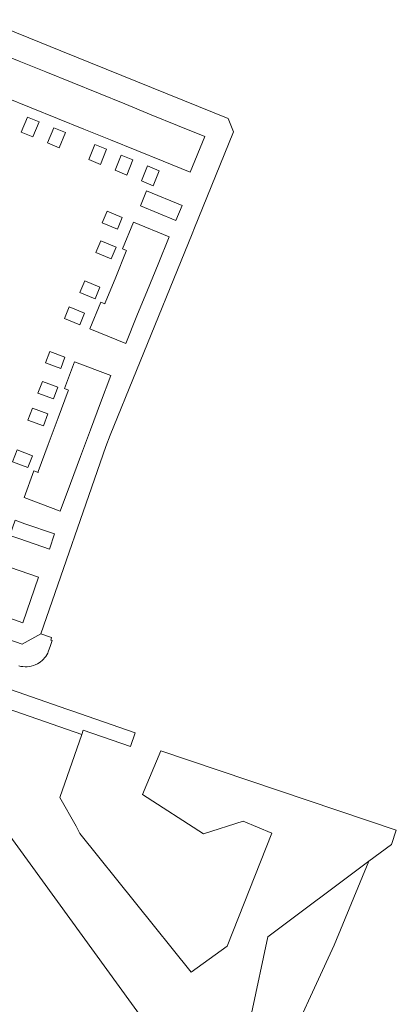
# Model space of a CAD drawing. Header units: metres. Extents: x 140853 to 145288, y 474558 to 480269.
# Tile 325 of 428: x 145089 to 145164, y 477840 to 478035. Entities that reach past the tile are written whole.
import ezdxf

# ---------------------------------------------------------------- set-up
doc = ezdxf.new("R2010")
doc.units = ezdxf.units.M
doc.header["$MEASUREMENT"] = 0
for name, color, linetype, lineweight in [('B-WE-GR-BEPLANTING_CULTUUR_BOSPLANTSOEN-G', 90, 'GR-PLANTSOEN', 18), ('B-WE-GR-GRAS_KRUIDENRIJK-G', 80, 'Continuous', 18), ('B-WE-IE-TERREINAFSCHEIDING_KUNSTMATIG_HEKWERK-G', 20, 'IE-TERREINAFSCHEIDING-KUNSTMATIG', 18), ('B-WE-OG-TERREIN_ERF-G', 7, 'Continuous', 18), ('B-WE-VH-VERHARDING_BETONSTRAATSTEEN-G', 252, 'Continuous', 18)]:
    doc.layers.add(name, color=color, linetype=linetype, lineweight=lineweight)
doc.linetypes.add('GR-PLANTSOEN', pattern='A,0,[179,NLCS.shx,S=2,R=0,X=0,Y=0],-4', length=4)
doc.linetypes.add('IE-TERREINAFSCHEIDING-KUNSTMATIG', pattern='A,4,[82,NLCS.shx,S=0.75,R=90,X=0,Y=0],4,-2', length=10)

msp = doc.modelspace()

# ---------------------------------------------------------------- linework, layer by layer
at = {"layer": 'B-WE-GR-BEPLANTING_CULTUUR_BOSPLANTSOEN-G', "ltscale": 0.2, "flags": 128}
for points in [[(145000, 477888.369), (145042.348, 477889.648), (145086.345, 477874.25), (145124.228, 477822.044), (145124.959, 477823.962), (145127.523, 477832.607), (145127.523, 477832.607, -0.0707512), (145128.229, 477834.184), (145128.229, 477834.184, -0.0580976), (145129.191, 477835.356), (145129.191, 477835.356, -0.1202891), (145132.485, 477837.348), (145132.485, 477837.348, -0.0722979), (145135.319, 477837.719), (145135.319, 477837.719), (145138.595, 477852.955), (145158.721, 477867.988), (145163.206, 477871.337), (145164.174, 477874.157), (145117.306, 477889.939), (145113.594, 477881.276), (145125.769, 477873.416), (145133.664, 477875.952), (145139.37, 477873.577), (145130.518, 477851.084), (145123.33, 477845.922), (145101.175, 477873.499), (145100.436, 477874.944), (145097.17, 477880.688), (145101.52, 477893.173), (145055.712, 477909.11), (145036.863, 477914.011), (145036.543, 477912.268), (145070.6, 477899.127), (145069.123, 477895.626), (145067.825, 477892.547), (145035.765, 477903.719), (145000, 477903.749), (144974.14, 477903.771), (144958.501, 477903.824), (144959.374, 477902.024), (144960.238, 477901.251), (144960.238, 477901.251, -0.3530039), (144963.427, 477894.864), (144963.427, 477894.864, 0.5054892), (144965.547, 477890.46), (144965.547, 477890.46), (144967.821, 477889.028), (144967.797, 477887.827), (145000, 477888.369)], [(145093.865, 477755.849, 0.1630086), (145104.539, 477756.443), (145104.539, 477756.443), (145105.782, 477756.85), (145105.782, 477756.85, -0.117091), (145115.604, 477758.914), (145115.604, 477758.914), (145116.743, 477758.923), (145116.743, 477758.923, 0.291009), (145117.139, 477759.176), (145117.139, 477759.176), (145118.573, 477762.387), (145115.897, 477764.003), (145137.421, 477811.363), (145142.406, 477826.706), (145140.852, 477827.554), (145151.826, 477851.289), (145158.721, 477867.988), (145138.595, 477852.955), (145135.319, 477837.719), (145135.319, 477837.719, -0.2530915), (145139.194, 477835.39), (145139.194, 477835.39, -0.20874), (145139.713, 477831.581), (145139.713, 477831.581), (145137.35, 477823.597), (145136.293, 477820.393), (145135.034, 477816.934), (145125.81, 477793.635), (145124.348, 477790.074), (145122.532, 477786.055), (145118.142, 477776.59), (145113.223, 477765.661), (145113.223, 477765.661, -0.1151478), (145107.604, 477758.948), (145107.604, 477758.948, -0.1721479), (145097.084, 477757.937), (145097.084, 477757.937), (145089.758, 477761.197), (145081.891, 477764.234), (145074.435, 477767.609), (145061.298, 477772.913), (145049.052, 477778.205), (145039.14, 477782.203), (145030.795, 477785.933), (145021.669, 477789.07), (145015.069, 477791.274), (145015.069, 477791.274, 0.0393444), (145000, 477797.813), (145000, 477797.813, 0.0099927), (144996.175, 477799.045), (144996.175, 477799.045, 0.0344405), (144979.794, 477803.819), (144979.794, 477803.819, 0.0095091), (144975.263, 477804.72), (144975.263, 477804.72), (144961.882, 477807.123), (144948.665, 477809.517), (144945.251, 477809.365), (144941.636, 477809.732), (144937.978, 477810.892), (144936.945, 477808.013), (144936.945, 477808.013, 0.1142016), (144951.306, 477802.699), (144951.306, 477802.699), (144961.39, 477800.87), (144961.39, 477800.87, -0.013669), (144979.907, 477797.031), (144979.907, 477797.031, -0.0107625), (145000, 477791.825), (145000, 477791.825, -0.0157596), (145020.061, 477785.447), (145020.061, 477785.447, -0.0211359), (145039.453, 477778.333), (145039.453, 477778.333), (145048.954, 477774.518), (145076.243, 477762.97), (145091.048, 477756.789), (145093.865, 477755.849)]]:
    msp.add_lwpolyline(points, format="xyb", close=True, dxfattribs=at)
at = {"layer": 'B-WE-GR-GRAS_KRUIDENRIJK-G', "ltscale": 0.2, "flags": 128}
msp.add_lwpolyline([(145055.712, 477909.11), (145101.52, 477893.173), (145101.826, 477894.05), (145111.222, 477890.776), (145112.168, 477893.492), (145099.564, 477897.911), (145098.581, 477898.236), (145087.353, 477902.14)], dxfattribs=at)
at = {"layer": 'B-WE-IE-TERREINAFSCHEIDING_KUNSTMATIG_HEKWERK-G', "ltscale": 0.2, "flags": 128}
msp.add_lwpolyline([(145124.228, 477822.044), (145086.345, 477874.25), (145042.348, 477889.648), (145000, 477888.369)], dxfattribs=at)
at = {"layer": 'B-WE-OG-TERREIN_ERF-G', "ltscale": 0.2, "flags": 128}
for points in [[(145130.659, 478015.702), (145097.336, 478029.18), (145082.084, 478035.383), (145079.597, 478034.221), (145068.005, 478000), (145044.294, 477930.332), (145043.938, 477929.286), (145045.171, 477926.689), (145089.631, 477911.163), (145093.405, 477913.207), (145106.331, 477950.509), (145107.213, 477952.753), (145112.435, 477965.595), (145123.497, 477992.797), (145123.968, 477993.955), (145126.426, 478000), (145131.745, 478013.061), (145130.659, 478015.702)], [(145112.482, 478009.348), (145107.226, 478011.476), (145101.97, 478013.603), (145096.714, 478015.731), (145091.459, 478017.858), (145086.203, 478019.986), (145080.813, 478022.168), (145083.702, 478029.305), (145089.092, 478027.123), (145094.348, 478024.996), (145099.604, 478022.868), (145104.859, 478020.741), (145110.115, 478018.613), (145115.371, 478016.485), (145120.627, 478014.358), (145126.016, 478012.176), (145123.127, 478005.039), (145117.737, 478007.22), (145112.482, 478009.348)], [(145091.804, 478012.05), (145089.488, 478013.035), (145090.714, 478016.018), (145093.042, 478015.061), (145091.804, 478012.05)], [(145094.736, 478010.888), (145095.962, 478013.871), (145098.29, 478012.914), (145097.052, 478009.903), (145094.736, 478010.888)], [(145105.23, 478006.592), (145102.914, 478007.577), (145104.14, 478010.56), (145106.468, 478009.603), (145105.23, 478006.592)], [(145109.396, 478008.432), (145111.724, 478007.476), (145110.486, 478004.464), (145108.17, 478005.449), (145109.396, 478008.432)], [(145114.651, 478006.305), (145116.979, 478005.348), (145115.742, 478002.337), (145113.426, 478003.322), (145114.651, 478006.305)], [(145113.212, 477998.336), (145114.431, 478001.328), (145121.515, 477998.44), (145120.296, 477995.449), (145113.212, 477998.336)], [(145108.63, 477993.725), (145105.577, 477994.978), (145106.571, 477997.305), (145109.591, 477996.065), (145108.63, 477993.725)], [(145112.528, 477976.458), (145110.294, 477970.978), (145103.164, 477973.885), (145105.329, 477979.198), (145106.144, 477978.866), (145106.212, 477979.032), (145108.307, 477984.172), (145110.402, 477989.311), (145110.47, 477989.478), (145109.655, 477989.81), (145111.821, 477995.123), (145118.951, 477992.216), (145116.718, 477986.737), (145114.623, 477981.597), (145112.528, 477976.458)], [(145107.407, 477987.801), (145104.354, 477989.054), (145105.348, 477991.38), (145108.367, 477990.141), (145107.407, 477987.801)], [(145104.177, 477979.862), (145101.124, 477981.115), (145102.118, 477983.441), (145105.138, 477982.202), (145104.177, 477979.862)], [(145101.115, 477974.689), (145098.062, 477975.942), (145099.056, 477978.268), (145102.076, 477977.029), (145101.115, 477974.689)], [(145098.187, 477968.251), (145097.346, 477965.992), (145094.296, 477967.128), (145095.169, 477969.374), (145098.187, 477968.251)], [(145096.859, 477956.192), (145098.846, 477961.535), (145098.909, 477961.703), (145098.112, 477962), (145100.088, 477967.309), (145107.295, 477964.628), (145105.257, 477959.149), (145103.269, 477953.807), (145101.282, 477948.465), (145099.294, 477943.123), (145097.256, 477937.645), (145090.039, 477940.33), (145092.014, 477945.639), (145092.82, 477945.339), (145092.883, 477945.508), (145094.871, 477950.85), (145096.859, 477956.192)], [(145095.897, 477959.933), (145092.804, 477961.085), (145093.72, 477963.443), (145096.779, 477962.304), (145095.897, 477959.933)], [(145093.909, 477954.591), (145090.816, 477955.743), (145091.733, 477958.1), (145094.792, 477956.961), (145093.909, 477954.591)], [(145090.816, 477946.277), (145087.723, 477947.429), (145088.64, 477949.786), (145091.699, 477948.647), (145090.816, 477946.277)], [(145090.209, 477935.126), (145096.116, 477933.084), (145095.074, 477930.069), (145089.167, 477932.111), (145087.201, 477932.79), (145088.243, 477935.805), (145090.209, 477935.126)], [(145078.514, 477919.322), (145072.877, 477921.289), (145076.219, 477930.867), (145081.856, 477928.901), (145087.38, 477926.974), (145087.207, 477926.478), (145087.31, 477926.441), (145092.941, 477924.456), (145089.778, 477915.392), (145084.141, 477917.359), (145078.514, 477919.322)], [(145124.228, 477822.044), (145086.345, 477874.25), (145042.348, 477889.648), (145000, 477888.369), (144967.797, 477887.827), (144967.656, 477887.825), (144966.137, 477888.074), (144960.196, 477889.048), (144954.369, 477890.019), (144949.451, 477890.85), (144941.839, 477856.528), (144935.362, 477826.806), (144997.61, 477813.153), (144998.908, 477812.868), (145000, 477812.409), (145102.22, 477769.375), (145124.228, 477822.044)]]:
    msp.add_lwpolyline(points, close=True, dxfattribs=at)
at = {"layer": 'B-WE-VH-VERHARDING_BETONSTRAATSTEEN-G', "ltscale": 0.2, "flags": 128}
msp.add_lwpolyline([(145088.99, 477906.839, 0.1638839), (145092.285, 477907.065), (145092.285, 477907.065), (145092.694, 477907.257), (145092.694, 477907.257, 0.1500943), (145094.758, 477909.377), (145094.758, 477909.377), (145094.868, 477909.606), (145095.299, 477910.871), (145095.653, 477911.88), (145095.354, 477911.977), (145095.414, 477912.181), (145095.513, 477912.46), (145093.405, 477913.207), (145089.631, 477911.163), (145045.171, 477926.689)], format="xyb", dxfattribs=at)

doc.saveas('drawing.dxf')
